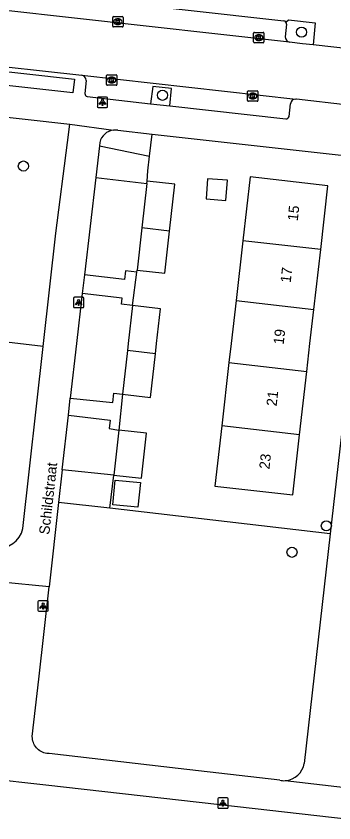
# Model space of a CAD drawing. Extents: x 161928 to 163055, y 386475 to 387428.
# Drawn here: x 162226.5 to 162257.2, y 387203.7 to 387281.6 of the extents above; entities that cross this region are included whole.
import ezdxf

# ---------------------------------------------------------------- set-up
doc = ezdxf.new("R2010")
doc.units = 0
for name, color, linetype in [('IMGEO_Boom', 7, 'Continuous'), ('IMGEO_Groenvoorziening', 7, 'Continuous'), ('IMGEO_Kolk', 7, 'Continuous'), ('IMGEO_Lichtpunt', 7, 'Continuous'), ('IMGEO_Openbare_ruimte_label', 7, 'Continuous'), ('IMGEO_Pand', 7, 'Continuous'), ('IMGEO_Pand_nummerreeks', 7, 'Continuous'), ('IMGEO_Parkeervlak_open', 7, 'Continuous'), ('IMGEO_Rijbaan_lokaal_open', 7, 'Continuous'), ('IMGEO_Voetpad_open', 7, 'Continuous')]:
    doc.layers.add(name, color=color, linetype=linetype)

msp = doc.modelspace()

# ---------------------------------------------------------------- linework, layer by layer
at = {"layer": 'IMGEO_Boom'}
for centre in [(162254.069, 387280.071), (162240.624, 387273.969), (162227.163, 387267.135), (162256.462, 387232.389), (162253.141, 387229.835)]:
    msp.add_circle(centre, 0.489, dxfattribs=at)
at = {"layer": 'IMGEO_Groenvoorziening'}
for points in [[(162239.374, 387268.098), (162239.612, 387270.217)], [(162238.131, 387256.89), (162238.156, 387257.092)], [(162229.08, 387249.712), (162223.867, 387250.326), (162223.181, 387250.407)], [(162235.901, 387237.287), (162230.925, 387237.797)], [(162235.523, 387234.086), (162235.901, 387237.287)], [(162235.523, 387234.086), (162230.57, 387234.643)], [(162256.828, 387231.631), (162235.523, 387234.086)]]:
    msp.add_lwpolyline(points, dxfattribs=at)
at = {"layer": 'IMGEO_Kolk'}
for p, q in [((162235.8, 387280.643), (162235.8, 387281.495)), ((162235.875, 387281.569), (162236.727, 387281.569)), ((162236.288, 387281.349), (162236.313, 387281.349)), ((162236.801, 387281.495), (162236.801, 387280.643)), ((162236.727, 387280.569), (162235.875, 387280.569)), ((162236.311, 387280.789), (162236.286, 387280.789)), ((162249.432, 387279.118), (162249.432, 387279.97)), ((162249.507, 387280.044), (162250.359, 387280.044)), ((162249.92, 387279.824), (162249.945, 387279.824)), ((162250.433, 387279.97), (162250.433, 387279.118)), ((162250.359, 387279.044), (162249.507, 387279.044)), ((162249.943, 387279.264), (162249.918, 387279.264)), ((162235.286, 387275.939), (162236.138, 387275.939)), ((162235.211, 387275.013), (162235.211, 387275.865)), ((162235.722, 387275.159), (162235.697, 387275.159)), ((162235.699, 387275.719), (162235.724, 387275.719)), ((162236.212, 387275.865), (162236.212, 387275.013)), ((162236.138, 387274.939), (162235.286, 387274.939)), ((162248.921, 387274.393), (162249.773, 387274.393)), ((162248.846, 387273.467), (162248.846, 387274.319)), ((162249.357, 387273.613), (162249.332, 387273.613)), ((162249.334, 387274.173), (162249.359, 387274.173)), ((162249.847, 387274.319), (162249.847, 387273.467)), ((162249.773, 387273.393), (162248.921, 387273.393))]:
    msp.add_line(p, q, dxfattribs=at)
for points in [[(162235.8, 387280.643), (162235.8, 387281.495)], [(162235.875, 387281.569), (162236.727, 387281.569)], [(162236.801, 387281.495), (162236.801, 387280.643)], [(162236.727, 387280.569), (162235.875, 387280.569)], [(162236.121, 387281.269), (162236.244, 387281.269), (162236.244, 387281.118), (162236.374, 387281.269), (162236.538, 387281.269), (162236.392, 387281.118), (162236.545, 387280.869), (162236.393, 387280.869), (162236.308, 387281.033), (162236.244, 387280.966), (162236.244, 387280.869), (162236.121, 387280.869), (162236.121, 387281.269)], [(162249.432, 387279.118), (162249.432, 387279.97)], [(162249.507, 387280.044), (162250.359, 387280.044)], [(162250.433, 387279.97), (162250.433, 387279.118)], [(162250.359, 387279.044), (162249.507, 387279.044)], [(162249.753, 387279.744), (162249.876, 387279.744), (162249.876, 387279.593), (162250.006, 387279.744), (162250.17, 387279.744), (162250.024, 387279.593), (162250.177, 387279.344), (162250.025, 387279.344), (162249.94, 387279.508), (162249.876, 387279.441), (162249.876, 387279.344), (162249.753, 387279.344), (162249.753, 387279.744)], [(162235.286, 387275.939), (162236.138, 387275.939)], [(162235.211, 387275.013), (162235.211, 387275.865)], [(162235.532, 387275.639), (162235.655, 387275.639), (162235.655, 387275.488), (162235.785, 387275.639), (162235.949, 387275.639), (162235.803, 387275.488), (162235.956, 387275.239), (162235.804, 387275.239), (162235.719, 387275.403), (162235.655, 387275.336), (162235.655, 387275.239), (162235.532, 387275.239), (162235.532, 387275.639)], [(162236.212, 387275.865), (162236.212, 387275.013)], [(162236.138, 387274.939), (162235.286, 387274.939)], [(162248.921, 387274.393), (162249.773, 387274.393)], [(162248.846, 387273.467), (162248.846, 387274.319)], [(162249.167, 387274.093), (162249.29, 387274.093), (162249.29, 387273.942), (162249.42, 387274.093), (162249.584, 387274.093), (162249.438, 387273.942), (162249.591, 387273.693), (162249.439, 387273.693), (162249.354, 387273.857), (162249.29, 387273.79), (162249.29, 387273.693), (162249.167, 387273.693), (162249.167, 387274.093)], [(162249.847, 387274.319), (162249.847, 387273.467)], [(162249.773, 387273.393), (162248.921, 387273.393)]]:
    msp.add_lwpolyline(points, dxfattribs=at)
for centre, start, end in [((162235.877, 387281.493), 91.55205, 178.44795), ((162235.877, 387281.493), 91.55205, 178.44795), ((162236.725, 387281.493), 1.55205, 88.44795), ((162236.725, 387281.493), 1.55205, 88.44795), ((162235.877, 387280.645), 181.55205, 268.44795), ((162235.877, 387280.645), 181.55205, 268.44795), ((162236.725, 387280.645), 271.55205, 358.44795), ((162236.725, 387280.645), 271.55205, 358.44795), ((162249.509, 387279.968), 91.55205, 178.44795), ((162249.509, 387279.968), 91.55205, 178.44795), ((162250.357, 387279.968), 1.55205, 88.44795), ((162250.357, 387279.968), 1.55205, 88.44795), ((162249.509, 387279.12), 181.55205, 268.44795), ((162249.509, 387279.12), 181.55205, 268.44795), ((162250.357, 387279.12), 271.55205, 358.44795), ((162250.357, 387279.12), 271.55205, 358.44795), ((162235.288, 387275.863), 91.55205, 178.44795), ((162235.288, 387275.863), 91.55205, 178.44795), ((162236.136, 387275.863), 1.55205, 88.44795), ((162236.136, 387275.863), 1.55205, 88.44795), ((162235.288, 387275.015), 181.55205, 268.44795), ((162235.288, 387275.015), 181.55205, 268.44795), ((162236.136, 387275.015), 271.55205, 358.44795), ((162236.136, 387275.015), 271.55205, 358.44795), ((162248.923, 387274.317), 91.55205, 178.44795), ((162248.923, 387274.317), 91.55205, 178.44795), ((162249.771, 387274.317), 1.55205, 88.44795), ((162249.771, 387274.317), 1.55205, 88.44795), ((162248.923, 387273.469), 181.55205, 268.44795), ((162248.923, 387273.469), 181.55205, 268.44795), ((162249.771, 387273.469), 271.55205, 358.44795), ((162249.771, 387273.469), 271.55205, 358.44795)]:
    msp.add_arc(centre, 0.0765, start, end, dxfattribs=at)
for centre, major_axis, ratio, start_param, end_param in [((162236.287, 387281.069), (-0.387, 0.002), 0.722429, 4.712389, 7.853982), ((162236.312, 387281.069), (-0.39, 0.002), 0.717154, 1.570796, 4.712389), ((162249.919, 387279.544), (-0.387, 0.002), 0.722429, 4.712389, 7.853982), ((162249.944, 387279.544), (-0.39, 0.002), 0.717154, 1.570796, 4.712389), ((162235.698, 387275.439), (-0.387, 0.002), 0.722429, 4.712389, 7.853982), ((162235.723, 387275.439), (-0.39, 0.002), 0.717154, 1.570796, 4.712389), ((162249.333, 387273.893), (-0.387, 0.002), 0.722429, 4.712389, 7.853982), ((162249.358, 387273.893), (-0.39, 0.002), 0.717154, 1.570796, 4.712389)]:
    msp.add_ellipse(centre, major_axis=major_axis, ratio=ratio, start_param=start_param, end_param=end_param, dxfattribs=at)
at = {"layer": 'IMGEO_Lichtpunt'}
for p, q in [((162234.316, 387273.698), (162234.316, 387272.891)), ((162234.316, 387273.698), (162234.316, 387272.891)), ((162235.218, 387273.793), (162234.41, 387273.793)), ((162235.218, 387273.793), (162234.41, 387273.793)), ((162235.312, 387272.891), (162235.312, 387273.698)), ((162235.312, 387272.891), (162235.312, 387273.698)), ((162234.41, 387272.797), (162235.218, 387272.797)), ((162234.41, 387272.797), (162235.218, 387272.797)), ((162232.008, 387254.362), (162232.008, 387253.555)), ((162232.008, 387254.362), (162232.008, 387253.555)), ((162232.91, 387254.457), (162232.102, 387254.457)), ((162232.91, 387254.457), (162232.102, 387254.457)), ((162233.004, 387253.555), (162233.004, 387254.362)), ((162233.004, 387253.555), (162233.004, 387254.362)), ((162232.102, 387253.461), (162232.91, 387253.461)), ((162232.102, 387253.461), (162232.91, 387253.461)), ((162228.576, 387225.042), (162228.576, 387224.235)), ((162228.576, 387225.042), (162228.576, 387224.235)), ((162229.478, 387225.137), (162228.67, 387225.137)), ((162229.478, 387225.137), (162228.67, 387225.137)), ((162229.572, 387224.235), (162229.572, 387225.042)), ((162229.572, 387224.235), (162229.572, 387225.042)), ((162228.67, 387224.141), (162229.478, 387224.141)), ((162228.67, 387224.141), (162229.478, 387224.141)), ((162245.958, 387206.015), (162245.958, 387205.208)), ((162245.958, 387206.015), (162245.958, 387205.208)), ((162246.86, 387206.11), (162246.052, 387206.11)), ((162246.86, 387206.11), (162246.052, 387206.11)), ((162246.954, 387205.208), (162246.954, 387206.015)), ((162246.954, 387205.208), (162246.954, 387206.015)), ((162246.052, 387205.114), (162246.86, 387205.114)), ((162246.052, 387205.114), (162246.86, 387205.114))]:
    msp.add_line(p, q, dxfattribs=at)
for points in [[(162234.69, 387273.362), (162234.729, 387273.334), (162234.541, 387273.072), (162234.503, 387273.099), (162234.69, 387273.362)], [(162234.792, 387273.314), (162234.839, 387273.314), (162234.839, 387272.992), (162234.792, 387272.992), (162234.792, 387273.314)], [(162234.902, 387273.334), (162234.94, 387273.361), (162235.127, 387273.099), (162235.088, 387273.071), (162234.902, 387273.334)], [(162232.382, 387254.026), (162232.421, 387253.998), (162232.233, 387253.736), (162232.195, 387253.763), (162232.382, 387254.026)], [(162232.484, 387253.978), (162232.531, 387253.978), (162232.531, 387253.656), (162232.484, 387253.656), (162232.484, 387253.978)], [(162232.594, 387253.998), (162232.632, 387254.025), (162232.819, 387253.763), (162232.78, 387253.735), (162232.594, 387253.998)], [(162228.95, 387224.706), (162228.989, 387224.678), (162228.801, 387224.416), (162228.763, 387224.443), (162228.95, 387224.706)], [(162229.052, 387224.658), (162229.099, 387224.658), (162229.099, 387224.336), (162229.052, 387224.336), (162229.052, 387224.658)], [(162229.162, 387224.678), (162229.2, 387224.705), (162229.387, 387224.443), (162229.348, 387224.415), (162229.162, 387224.678)], [(162246.332, 387205.679), (162246.371, 387205.651), (162246.183, 387205.389), (162246.145, 387205.416), (162246.332, 387205.679)], [(162246.434, 387205.631), (162246.481, 387205.631), (162246.481, 387205.309), (162246.434, 387205.309), (162246.434, 387205.631)], [(162246.544, 387205.651), (162246.582, 387205.678), (162246.769, 387205.416), (162246.73, 387205.388), (162246.544, 387205.651)]]:
    msp.add_lwpolyline(points, dxfattribs=at)
for centre in [(162234.815, 387273.496), (162232.507, 387254.16), (162229.075, 387224.84), (162246.457, 387205.813)]:
    msp.add_circle(centre, 0.0994, dxfattribs=at)
for centre, start, end in [((162234.41, 387273.698), 90, 180), ((162234.41, 387273.698), 90, 180), ((162235.218, 387273.698), 0, 90), ((162235.218, 387273.698), 0, 90), ((162234.41, 387272.891), 180, 270), ((162234.41, 387272.891), 180, 270), ((162235.218, 387272.891), 270, 0), ((162235.218, 387272.891), 270, 360), ((162232.102, 387254.362), 90, 180), ((162232.102, 387254.362), 90, 180), ((162232.91, 387254.362), 0, 90), ((162232.91, 387254.362), 0, 90), ((162232.102, 387253.555), 180, 270), ((162232.102, 387253.555), 180, 270), ((162232.91, 387253.555), 270, 0), ((162232.91, 387253.555), 270, 360), ((162228.67, 387225.042), 90, 180), ((162228.67, 387225.042), 90, 180), ((162229.478, 387225.042), 0, 90), ((162229.478, 387225.042), 0, 90), ((162228.67, 387224.235), 180, 270), ((162228.67, 387224.235), 180, 270), ((162229.478, 387224.235), 270, 0), ((162229.478, 387224.235), 270, 360), ((162246.052, 387206.015), 90, 180), ((162246.052, 387206.015), 90, 180), ((162246.86, 387206.015), 0, 90), ((162246.86, 387206.015), 0, 90), ((162246.052, 387205.208), 180, 270), ((162246.052, 387205.208), 180, 270), ((162246.86, 387205.208), 270, 0), ((162246.86, 387205.208), 270, 360)]:
    msp.add_arc(centre, 0.0946, start, end, dxfattribs=at)
at = {"layer": 'IMGEO_Pand'}
for points in [[(162244.984, 387265.913), (162244.828, 387263.954), (162246.74, 387263.802), (162246.895, 387265.761), (162244.984, 387265.913)], [(162255.916, 387259.062), (162256.619, 387265.223), (162249.093, 387266.082), (162248.391, 387259.921)], [(162239.11, 387265.448), (162238.62, 387261.157)], [(162239.11, 387265.448), (162239.137, 387265.685)], [(162241.307, 387260.85), (162241.824, 387265.378), (162239.137, 387265.685)], [(162238.62, 387261.157), (162238.156, 387257.092)], [(162241.307, 387260.85), (162238.62, 387261.157)], [(162238.156, 387257.092), (162240.843, 387256.785), (162241.307, 387260.85)], [(162248.391, 387259.921), (162247.731, 387254.136)], [(162255.916, 387259.062), (162248.391, 387259.921)], [(162255.255, 387253.277), (162255.916, 387259.062)], [(162247.731, 387254.136), (162247.256, 387250), (162247.046, 387248.164)], [(162247.731, 387254.136), (162255.255, 387253.277)], [(162237.726, 387253.662), (162237.308, 387250), (162237.23, 387249.316)], [(162239.925, 387249.008), (162240.038, 387250), (162240.421, 387253.355), (162237.726, 387253.662)], [(162254.573, 387247.305), (162254.881, 387250), (162255.255, 387253.277)], [(162237.23, 387249.316), (162236.749, 387245.106)], [(162236.749, 387245.106), (162239.444, 387244.799), (162239.925, 387249.008)], [(162239.925, 387249.008), (162237.23, 387249.316)], [(162247.046, 387248.164), (162246.347, 387242.037)], [(162247.046, 387248.164), (162254.573, 387247.305)], [(162253.873, 387241.178), (162254.573, 387247.305)], [(162235.901, 387237.287), (162238.585, 387236.981), (162239.081, 387241.332), (162236.398, 387241.639)], [(162236.398, 387241.639), (162235.901, 387237.287)], [(162246.347, 387242.037), (162245.684, 387236.23), (162253.21, 387235.371), (162253.873, 387241.178)], [(162253.873, 387241.178), (162246.347, 387242.037)], [(162236.052, 387236.815), (162238.496, 387236.575), (162238.244, 387234.182), (162235.817, 387234.42), (162236.052, 387236.815)]]:
    msp.add_lwpolyline(points, dxfattribs=at)
at = {"layer": 'IMGEO_Parkeervlak_open'}
for points in [[(162252.609, 387280.83), (162252.477, 387279.623)], [(162241.315, 387272.95), (162241.487, 387274.632), (162239.677, 387274.83), (162239.471, 387273.157)]]:
    msp.add_lwpolyline(points, dxfattribs=at)
for centre, radius, start, end in [((162252.321, 387280.866), 0.291, 352.84248, 34.55831), ((162253.012, 387279.615), 0.535, 179.16888, 258.33437)]:
    msp.add_arc(centre, radius, start, end, dxfattribs=at)
at = {"layer": 'IMGEO_Rijbaan_lokaal_open'}
for points in [[(162252.904, 387279.091), (162204.338, 387284.535)], [(162193.106, 387280.314), (162193.842, 387280.233), (162205.749, 387278.905), (162221.665, 387277.135), (162232.805, 387275.903)], [(162255.18, 387278.836), (162254.157, 387278.946), (162252.904, 387279.091)], [(162259.175, 387278.405), (162255.18, 387278.836)], [(162232.805, 387275.903), (162253.51, 387273.601)], [(162253.51, 387273.601), (162253.58, 387273.623), (162258.569, 387273.04)]]:
    msp.add_lwpolyline(points, dxfattribs=at)
at = {"layer": 'IMGEO_Voetpad_open'}
for points in [[(162205.205, 387286.438), (162252.35, 387281.152)], [(162252.56, 387281.031), (162252.814, 387281.264), (162255.386, 387280.976), (162255.18, 387278.836)], [(162191.877, 387278.643), (162191.997, 387279.99), (162232.101, 387275.512), (162231.961, 387274.211), (162191.877, 387278.643)], [(162193.61, 387275.424), (162231.646, 387271.186)], [(162233.25, 387275.398), (162233.12, 387274.154)], [(162233.346, 387273.844), (162239.471, 387273.157)], [(162239.471, 387273.157), (162241.315, 387272.95)], [(162241.315, 387272.95), (162252.543, 387271.69)], [(162252.857, 387271.926), (162253.001, 387273.157)], [(162229.08, 387249.712), (162229.112, 387250), (162230.297, 387260.646), (162231.425, 387269.418), (162231.646, 387271.186)], [(162231.646, 387271.186), (162235.892, 387270.603)], [(162236.295, 387270.587), (162239.612, 387270.217)], [(162239.612, 387270.217), (162258.754, 387268.084)], [(162234.51, 387269.082), (162234.155, 387266.014)], [(162234.549, 387269.419), (162234.51, 387269.082)], [(162234.51, 387269.082), (162239.374, 387268.098)], [(162239.137, 387265.685), (162239.214, 387266.677), (162239.374, 387268.098)], [(162234.155, 387266.014), (162233.066, 387256.62)], [(162234.155, 387266.014), (162239.11, 387265.448)], [(162260.721, 387265.647), (162258.93, 387250), (162256.828, 387231.631)], [(162233.066, 387256.62), (162232.858, 387254.825)], [(162238.131, 387256.89), (162237.054, 387257.025), (162236.946, 387256.17), (162233.066, 387256.62)], [(162237.726, 387253.662), (162238.131, 387256.89)], [(162232.858, 387254.825), (162232.307, 387250), (162231.704, 387244.721)], [(162237.726, 387253.662), (162236.648, 387253.785), (162236.716, 387254.385), (162232.858, 387254.825)], [(162227.125, 387232.119), (162229.08, 387249.712)], [(162231.704, 387244.721), (162235.823, 387244.297), (162235.917, 387245.203), (162236.749, 387245.106)], [(162236.749, 387245.106), (162236.398, 387241.639)], [(162231.519, 387243.072), (162231.704, 387244.721)], [(162230.925, 387237.797), (162231.519, 387243.072)], [(162231.519, 387243.072), (162235.561, 387242.599), (162235.473, 387241.777), (162236.398, 387241.639)], [(162230.925, 387237.797), (162230.57, 387234.643)], [(162230.57, 387234.643), (162229.654, 387226.496)], [(162256.828, 387231.631), (162254.326, 387209.454)], [(162229.654, 387226.496), (162225.041, 387226.956)], [(162251.954, 387207.817), (162242.123, 387208.952), (162229.669, 387210.389), (162229.571, 387210.392), (162229.425, 387210.406), (162229.282, 387210.434), (162229.141, 387210.474), (162229.005, 387210.527), (162228.874, 387210.591), (162228.749, 387210.667), (162228.632, 387210.754), (162228.523, 387210.851), (162228.423, 387210.958), (162228.333, 387211.073), (162228.253, 387211.195), (162228.185, 387211.325), (162228.128, 387211.459), (162228.084, 387211.598), (162228.052, 387211.741), (162228.034, 387211.886), (162228.028, 387212.032), (162228.651, 387217.57), (162229.654, 387226.496)], [(162215.267, 387206.602), (162215.312, 387206.818), (162215.375, 387207.029), (162215.458, 387207.234), (162215.558, 387207.431), (162215.675, 387207.617), (162215.808, 387207.793), (162215.957, 387207.956), (162216.12, 387208.105), (162216.295, 387208.239), (162216.482, 387208.357), (162216.678, 387208.457), (162216.882, 387208.54), (162217.093, 387208.604), (162217.309, 387208.649), (162217.529, 387208.674), (162217.749, 387208.68), (162229.328, 387207.371), (162247.872, 387205.274), (162306.399, 387198.655)], [(162252.488, 387207.786), (162258.868, 387207.063)]]:
    msp.add_lwpolyline(points, dxfattribs=at)
for centre, radius, start, end in [((162252.325, 387280.866), 0.287, 35.06173, 85.038), ((162232.718, 387275.378), 0.533, 2.19796, 80.57428), ((162233.39, 387274.114), 0.273, 171.53336, 260.65315), ((162253.484, 387273.118), 0.484, 86.86516, 175.33113), ((162252.568, 387271.984), 0.295, 265.21928, 348.63721), ((162236.033, 387269.089), 1.52, 95.32846, 167.47088), ((162236.032, 387269.04), 1.569, 80.34401, 95.10883), ((162224.815, 387232.656), 2.372, 260.48561, 346.91409), ((162252.335, 387209.802), 2.021, 274.3489, 350.0991), ((162252.339, 387209.83), 2.049, 259.17801, 274.17713)]:
    msp.add_arc(centre, radius, start, end, dxfattribs=at)

# ---------------------------------------------------------------- texts
at = {"layer": 'IMGEO_Openbare_ruimte_label'}
msp.add_text('Schildstraat', height=1, rotation=83.62818, dxfattribs=at).set_placement((162229.666, 387231.502))
at = {"layer": 'IMGEO_Pand_nummerreeks'}
for s, p in [('15', (162253.692, 387261.793)), ('17', (162253.01, 387255.822)), ('19', (162252.328, 387249.852)), ('21', (162251.648, 387243.904)), ('23', (162250.954, 387237.821))]:
    msp.add_text(s, height=1, rotation=83.48523, dxfattribs=at).set_placement(p)

doc.saveas('drawing.dxf')
